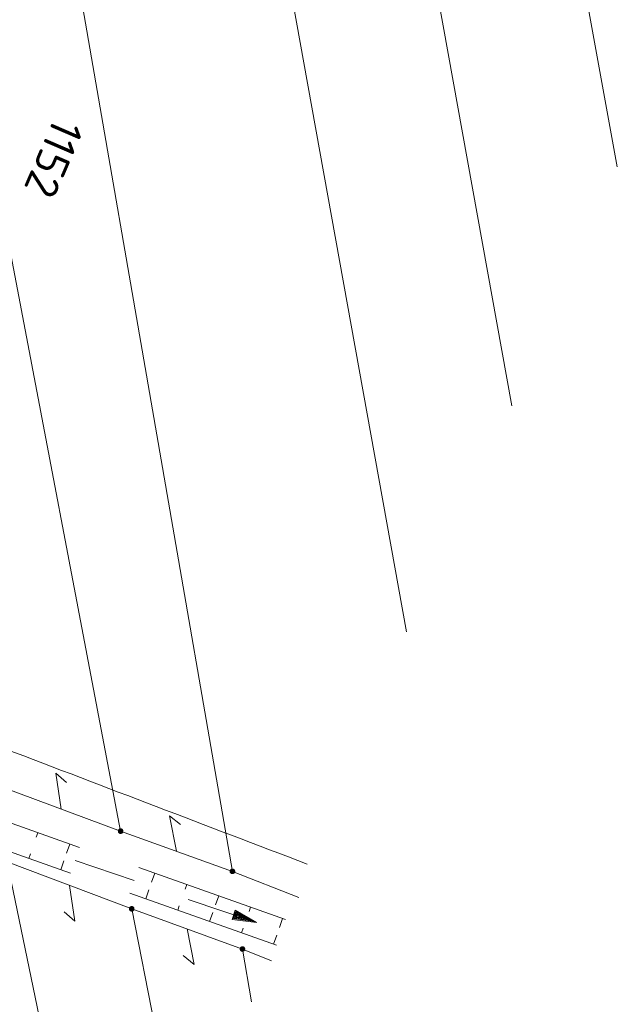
# Model space of a CAD drawing. Header units: metres. Extents: x 3425540 to 3446143, y 5432760 to 5444637.
# Tile 437 of 656: x 3436800 to 3436833, y 5443280 to 5443334. Entities that reach past the tile are written whole.
import ezdxf
from ezdxf.enums import TextEntityAlignment as Align

# ---------------------------------------------------------------- set-up
doc = ezdxf.new("R2010")
doc.units = ezdxf.units.M
for name, color, linetype, lineweight in [('B_Bestand', 9, 'Continuous', 18), ('B_Flurgrenzen', 9, 'Continuous', 18), ('Bestand Kabeltröge', 9, 'Continuous', 18)]:
    doc.layers.add(name, color=color, linetype=linetype, lineweight=lineweight)
doc.styles.get("Standard").update_dxf_attribs({"font": 'isocpeur.ttf'})

msp = doc.modelspace()

# ---------------------------------------------------------------- linework, layer by layer
at = {"layer": 'B_Bestand'}
msp.add_line((3436802.818, 5443287.984), (3436806.088, 5443286.874), dxfattribs=at)
for points in [[(3436809.066, 5443285.823), (3436812.855, 5443284.543), (3436811.502, 5443284.718), (3436811.673, 5443285.225), (3436812.855, 5443284.543)], [(3436811.566, 5443284.762), (3436812.632, 5443284.619), (3436811.698, 5443285.15), (3436811.566, 5443284.762)], [(3436811.626, 5443284.792), (3436812.453, 5443284.679), (3436811.727, 5443285.09), (3436811.626, 5443284.792)], [(3436811.686, 5443284.822), (3436812.259, 5443284.745), (3436811.757, 5443285.03), (3436811.686, 5443284.822)], [(3436811.746, 5443284.851), (3436812.08, 5443284.805), (3436811.786, 5443284.971), (3436811.746, 5443284.851)]]:
    msp.add_lwpolyline(points, dxfattribs=at)
msp.add_open_spline([(3436756.698, 5443308.623), (3436757.843, 5443308.535), (3436758.988, 5443308.447), (3436760.133, 5443308.359), (3436762.013, 5443308.215), (3436763.769, 5443307.342), (3436765.534, 5443306.676), (3436769.529, 5443305.169), (3436773.511, 5443303.634), (3436777.51, 5443302.14), (3436784.652, 5443299.473), (3436791.816, 5443296.865), (3436798.94, 5443294.149), (3436804.511, 5443292.025), (3436810.083, 5443289.901), (3436815.654, 5443287.776)], degree=3, knots=[0, 0, 0, 0, 0.054975, 0.054975, 0.054975, 0.145247, 0.145247, 0.145247, 0.349598, 0.349598, 0.349598, 0.714561, 0.714561, 0.714561, 1, 1, 1, 1], dxfattribs=at)
at = {"layer": 'B_Flurgrenzen'}
for p, q in [((3436823.005, 5443380.082), (3436832.797, 5443326.297)), ((3436826.969, 5443313.095), (3436815.22, 5443378.123)), ((3436807.481, 5443376.373), (3436821.142, 5443300.605)), ((3436800.523, 5443350.784), (3436811.518, 5443287.374)), ((3436798.448, 5443325.708), (3436805.337, 5443289.599)), ((3436798.744, 5443292.04), (3436805.337, 5443289.599)), ((3436805.337, 5443289.599), (3436811.518, 5443287.374)), ((3436799.066, 5443287.893), (3436804.432, 5443261.957)), ((3436799.066, 5443287.893), (3436805.951, 5443285.305)), ((3436811.518, 5443287.374), (3436815.194, 5443285.93)), ((3436808.732, 5443271.219), (3436805.951, 5443285.305)), ((3436805.951, 5443285.305), (3436812.071, 5443283.083)), ((3436812.071, 5443283.083), (3436812.58, 5443280.171)), ((3436812.071, 5443283.083), (3436813.674, 5443282.427))]:
    msp.add_line(p, q, dxfattribs=at)
for points in [[(3436802.042, 5443290.819), (3436801.754, 5443292.797), (3436802.338, 5443292.278)], [(3436808.427, 5443288.487), (3436808.035, 5443290.447), (3436808.646, 5443289.959)], [(3436805.462, 5443289.599), (3436805.461, 5443289.615), (3436805.458, 5443289.63), (3436805.453, 5443289.645), (3436805.446, 5443289.659), (3436805.438, 5443289.673), (3436805.429, 5443289.685), (3436805.417, 5443289.695), (3436805.404, 5443289.704), (3436805.39, 5443289.712), (3436805.375, 5443289.718), (3436805.361, 5443289.722), (3436805.345, 5443289.724), (3436805.329, 5443289.724), (3436805.313, 5443289.722), (3436805.299, 5443289.718), (3436805.284, 5443289.712), (3436805.27, 5443289.704), (3436805.257, 5443289.695), (3436805.245, 5443289.685), (3436805.236, 5443289.673), (3436805.228, 5443289.659), (3436805.221, 5443289.645), (3436805.216, 5443289.63), (3436805.213, 5443289.615), (3436805.212, 5443289.599), (3436805.213, 5443289.583), (3436805.216, 5443289.568), (3436805.221, 5443289.553), (3436805.228, 5443289.539), (3436805.236, 5443289.525), (3436805.245, 5443289.513), (3436805.257, 5443289.503), (3436805.27, 5443289.494), (3436805.284, 5443289.486), (3436805.299, 5443289.48), (3436805.313, 5443289.476), (3436805.329, 5443289.474), (3436805.345, 5443289.474), (3436805.361, 5443289.476), (3436805.375, 5443289.48), (3436805.39, 5443289.486), (3436805.404, 5443289.494), (3436805.417, 5443289.503), (3436805.429, 5443289.513), (3436805.438, 5443289.525), (3436805.446, 5443289.539), (3436805.453, 5443289.553), (3436805.458, 5443289.568), (3436805.461, 5443289.583), (3436805.462, 5443289.599)], [(3436805.437, 5443289.599), (3436805.436, 5443289.613), (3436805.433, 5443289.627), (3436805.429, 5443289.639), (3436805.423, 5443289.652), (3436805.414, 5443289.664), (3436805.404, 5443289.674), (3436805.393, 5443289.683), (3436805.381, 5443289.69), (3436805.368, 5443289.694), (3436805.355, 5443289.697), (3436805.341, 5443289.699), (3436805.326, 5443289.698), (3436805.312, 5443289.696), (3436805.3, 5443289.693), (3436805.287, 5443289.686), (3436805.275, 5443289.678), (3436805.265, 5443289.669), (3436805.255, 5443289.658), (3436805.248, 5443289.646), (3436805.243, 5443289.633), (3436805.239, 5443289.62), (3436805.237, 5443289.606), (3436805.237, 5443289.592), (3436805.239, 5443289.578), (3436805.243, 5443289.565), (3436805.248, 5443289.552), (3436805.255, 5443289.54), (3436805.265, 5443289.529), (3436805.275, 5443289.52), (3436805.287, 5443289.512), (3436805.3, 5443289.505), (3436805.312, 5443289.502), (3436805.326, 5443289.5), (3436805.341, 5443289.499), (3436805.355, 5443289.501), (3436805.368, 5443289.504), (3436805.381, 5443289.508), (3436805.393, 5443289.515), (3436805.404, 5443289.524), (3436805.414, 5443289.534), (3436805.423, 5443289.546), (3436805.429, 5443289.559), (3436805.433, 5443289.571), (3436805.436, 5443289.585), (3436805.437, 5443289.599)], [(3436805.413, 5443289.599), (3436805.412, 5443289.611), (3436805.409, 5443289.623), (3436805.404, 5443289.634), (3436805.398, 5443289.644), (3436805.389, 5443289.654), (3436805.38, 5443289.661), (3436805.369, 5443289.668), (3436805.358, 5443289.672), (3436805.346, 5443289.674), (3436805.334, 5443289.675), (3436805.322, 5443289.673), (3436805.31, 5443289.67), (3436805.3, 5443289.665), (3436805.289, 5443289.658), (3436805.28, 5443289.649), (3436805.273, 5443289.639), (3436805.267, 5443289.629), (3436805.263, 5443289.617), (3436805.261, 5443289.605), (3436805.261, 5443289.593), (3436805.263, 5443289.581), (3436805.267, 5443289.569), (3436805.273, 5443289.559), (3436805.28, 5443289.549), (3436805.289, 5443289.54), (3436805.299, 5443289.533), (3436805.31, 5443289.528), (3436805.322, 5443289.525), (3436805.334, 5443289.523), (3436805.346, 5443289.524), (3436805.358, 5443289.526), (3436805.369, 5443289.53), (3436805.38, 5443289.537), (3436805.389, 5443289.544), (3436805.398, 5443289.554), (3436805.404, 5443289.564), (3436805.409, 5443289.575), (3436805.412, 5443289.587), (3436805.413, 5443289.599)], [(3436805.388, 5443289.599), (3436805.387, 5443289.609), (3436805.384, 5443289.619), (3436805.379, 5443289.628), (3436805.373, 5443289.635), (3436805.366, 5443289.641), (3436805.357, 5443289.646), (3436805.347, 5443289.649), (3436805.337, 5443289.65), (3436805.327, 5443289.649), (3436805.317, 5443289.646), (3436805.308, 5443289.641), (3436805.301, 5443289.635), (3436805.295, 5443289.628), (3436805.29, 5443289.619), (3436805.287, 5443289.609), (3436805.286, 5443289.599), (3436805.287, 5443289.589), (3436805.29, 5443289.579), (3436805.295, 5443289.57), (3436805.301, 5443289.563), (3436805.308, 5443289.557), (3436805.317, 5443289.552), (3436805.327, 5443289.549), (3436805.337, 5443289.548), (3436805.347, 5443289.549), (3436805.357, 5443289.552), (3436805.366, 5443289.557), (3436805.373, 5443289.563), (3436805.379, 5443289.57), (3436805.384, 5443289.579), (3436805.387, 5443289.589), (3436805.388, 5443289.599)], [(3436805.364, 5443289.599), (3436805.363, 5443289.606), (3436805.36, 5443289.613), (3436805.355, 5443289.619), (3436805.349, 5443289.623), (3436805.342, 5443289.625), (3436805.335, 5443289.626), (3436805.328, 5443289.624), (3436805.321, 5443289.621), (3436805.316, 5443289.616), (3436805.312, 5443289.61), (3436805.31, 5443289.603), (3436805.31, 5443289.595), (3436805.312, 5443289.588), (3436805.316, 5443289.582), (3436805.321, 5443289.577), (3436805.328, 5443289.574), (3436805.335, 5443289.572), (3436805.342, 5443289.573), (3436805.349, 5443289.575), (3436805.355, 5443289.579), (3436805.36, 5443289.585), (3436805.363, 5443289.592), (3436805.364, 5443289.599)], [(3436811.643, 5443287.374), (3436811.642, 5443287.39), (3436811.639, 5443287.405), (3436811.634, 5443287.42), (3436811.627, 5443287.434), (3436811.619, 5443287.448), (3436811.61, 5443287.46), (3436811.598, 5443287.47), (3436811.585, 5443287.479), (3436811.571, 5443287.487), (3436811.556, 5443287.493), (3436811.542, 5443287.497), (3436811.526, 5443287.499), (3436811.51, 5443287.499), (3436811.494, 5443287.497), (3436811.48, 5443287.493), (3436811.465, 5443287.487), (3436811.451, 5443287.479), (3436811.438, 5443287.47), (3436811.426, 5443287.46), (3436811.417, 5443287.448), (3436811.409, 5443287.434), (3436811.402, 5443287.42), (3436811.397, 5443287.405), (3436811.394, 5443287.39), (3436811.393, 5443287.374), (3436811.394, 5443287.358), (3436811.397, 5443287.343), (3436811.402, 5443287.328), (3436811.409, 5443287.314), (3436811.417, 5443287.3), (3436811.426, 5443287.288), (3436811.438, 5443287.278), (3436811.451, 5443287.269), (3436811.465, 5443287.261), (3436811.48, 5443287.255), (3436811.494, 5443287.251), (3436811.51, 5443287.249), (3436811.526, 5443287.249), (3436811.542, 5443287.251), (3436811.556, 5443287.255), (3436811.571, 5443287.261), (3436811.585, 5443287.269), (3436811.598, 5443287.278), (3436811.61, 5443287.288), (3436811.619, 5443287.3), (3436811.627, 5443287.314), (3436811.634, 5443287.328), (3436811.639, 5443287.343), (3436811.642, 5443287.358), (3436811.643, 5443287.374)], [(3436811.618, 5443287.374), (3436811.617, 5443287.388), (3436811.614, 5443287.402), (3436811.61, 5443287.414), (3436811.604, 5443287.427), (3436811.595, 5443287.439), (3436811.585, 5443287.449), (3436811.574, 5443287.458), (3436811.562, 5443287.465), (3436811.549, 5443287.469), (3436811.536, 5443287.472), (3436811.522, 5443287.474), (3436811.507, 5443287.473), (3436811.493, 5443287.471), (3436811.481, 5443287.468), (3436811.468, 5443287.461), (3436811.456, 5443287.453), (3436811.446, 5443287.444), (3436811.436, 5443287.433), (3436811.429, 5443287.421), (3436811.424, 5443287.408), (3436811.42, 5443287.395), (3436811.418, 5443287.381), (3436811.418, 5443287.367), (3436811.42, 5443287.353), (3436811.424, 5443287.34), (3436811.429, 5443287.327), (3436811.436, 5443287.315), (3436811.446, 5443287.304), (3436811.456, 5443287.295), (3436811.468, 5443287.287), (3436811.481, 5443287.28), (3436811.493, 5443287.277), (3436811.507, 5443287.275), (3436811.522, 5443287.274), (3436811.536, 5443287.276), (3436811.549, 5443287.279), (3436811.562, 5443287.283), (3436811.574, 5443287.29), (3436811.585, 5443287.299), (3436811.595, 5443287.309), (3436811.604, 5443287.321), (3436811.61, 5443287.334), (3436811.614, 5443287.346), (3436811.617, 5443287.36), (3436811.618, 5443287.374)], [(3436811.594, 5443287.374), (3436811.593, 5443287.386), (3436811.59, 5443287.398), (3436811.585, 5443287.409), (3436811.579, 5443287.419), (3436811.57, 5443287.429), (3436811.561, 5443287.436), (3436811.55, 5443287.443), (3436811.539, 5443287.447), (3436811.527, 5443287.449), (3436811.515, 5443287.45), (3436811.503, 5443287.448), (3436811.491, 5443287.445), (3436811.481, 5443287.44), (3436811.47, 5443287.433), (3436811.461, 5443287.424), (3436811.454, 5443287.414), (3436811.448, 5443287.404), (3436811.444, 5443287.392), (3436811.442, 5443287.38), (3436811.442, 5443287.368), (3436811.444, 5443287.356), (3436811.448, 5443287.344), (3436811.454, 5443287.334), (3436811.461, 5443287.324), (3436811.47, 5443287.315), (3436811.48, 5443287.308), (3436811.491, 5443287.303), (3436811.503, 5443287.3), (3436811.515, 5443287.298), (3436811.527, 5443287.299), (3436811.539, 5443287.301), (3436811.55, 5443287.305), (3436811.561, 5443287.312), (3436811.57, 5443287.319), (3436811.579, 5443287.329), (3436811.585, 5443287.339), (3436811.59, 5443287.35), (3436811.593, 5443287.362), (3436811.594, 5443287.374)], [(3436811.569, 5443287.374), (3436811.568, 5443287.384), (3436811.565, 5443287.394), (3436811.56, 5443287.403), (3436811.554, 5443287.41), (3436811.547, 5443287.416), (3436811.538, 5443287.421), (3436811.528, 5443287.424), (3436811.518, 5443287.425), (3436811.508, 5443287.424), (3436811.498, 5443287.421), (3436811.489, 5443287.416), (3436811.482, 5443287.41), (3436811.476, 5443287.403), (3436811.471, 5443287.394), (3436811.468, 5443287.384), (3436811.467, 5443287.374), (3436811.468, 5443287.364), (3436811.471, 5443287.354), (3436811.476, 5443287.345), (3436811.482, 5443287.338), (3436811.489, 5443287.332), (3436811.498, 5443287.327), (3436811.508, 5443287.324), (3436811.518, 5443287.323), (3436811.528, 5443287.324), (3436811.538, 5443287.327), (3436811.547, 5443287.332), (3436811.554, 5443287.338), (3436811.56, 5443287.345), (3436811.565, 5443287.354), (3436811.568, 5443287.364), (3436811.569, 5443287.374)], [(3436811.545, 5443287.374), (3436811.544, 5443287.381), (3436811.541, 5443287.388), (3436811.536, 5443287.394), (3436811.53, 5443287.398), (3436811.523, 5443287.4), (3436811.516, 5443287.401), (3436811.509, 5443287.399), (3436811.502, 5443287.396), (3436811.497, 5443287.391), (3436811.493, 5443287.385), (3436811.491, 5443287.378), (3436811.491, 5443287.37), (3436811.493, 5443287.363), (3436811.497, 5443287.357), (3436811.502, 5443287.352), (3436811.509, 5443287.349), (3436811.516, 5443287.347), (3436811.523, 5443287.348), (3436811.53, 5443287.35), (3436811.536, 5443287.354), (3436811.541, 5443287.36), (3436811.544, 5443287.367), (3436811.545, 5443287.374)], [(3436802.508, 5443286.599), (3436802.796, 5443284.621), (3436802.212, 5443285.14)], [(3436806.076, 5443285.305), (3436806.075, 5443285.321), (3436806.072, 5443285.336), (3436806.067, 5443285.351), (3436806.06, 5443285.365), (3436806.052, 5443285.379), (3436806.043, 5443285.391), (3436806.031, 5443285.401), (3436806.018, 5443285.41), (3436806.004, 5443285.418), (3436805.989, 5443285.424), (3436805.975, 5443285.428), (3436805.959, 5443285.43), (3436805.943, 5443285.43), (3436805.927, 5443285.428), (3436805.913, 5443285.424), (3436805.898, 5443285.418), (3436805.884, 5443285.41), (3436805.871, 5443285.401), (3436805.859, 5443285.391), (3436805.85, 5443285.379), (3436805.842, 5443285.365), (3436805.835, 5443285.351), (3436805.83, 5443285.336), (3436805.827, 5443285.321), (3436805.826, 5443285.305), (3436805.827, 5443285.289), (3436805.83, 5443285.274), (3436805.835, 5443285.259), (3436805.842, 5443285.245), (3436805.85, 5443285.231), (3436805.859, 5443285.219), (3436805.871, 5443285.209), (3436805.884, 5443285.2), (3436805.898, 5443285.192), (3436805.913, 5443285.186), (3436805.927, 5443285.182), (3436805.943, 5443285.18), (3436805.959, 5443285.18), (3436805.975, 5443285.182), (3436805.989, 5443285.186), (3436806.004, 5443285.192), (3436806.018, 5443285.2), (3436806.031, 5443285.209), (3436806.043, 5443285.219), (3436806.052, 5443285.231), (3436806.06, 5443285.245), (3436806.067, 5443285.259), (3436806.072, 5443285.274), (3436806.075, 5443285.289), (3436806.076, 5443285.305)], [(3436806.051, 5443285.305), (3436806.05, 5443285.319), (3436806.047, 5443285.333), (3436806.043, 5443285.345), (3436806.037, 5443285.358), (3436806.028, 5443285.37), (3436806.018, 5443285.38), (3436806.007, 5443285.389), (3436805.995, 5443285.396), (3436805.982, 5443285.4), (3436805.969, 5443285.403), (3436805.955, 5443285.405), (3436805.94, 5443285.404), (3436805.926, 5443285.402), (3436805.914, 5443285.399), (3436805.901, 5443285.392), (3436805.889, 5443285.384), (3436805.879, 5443285.375), (3436805.869, 5443285.364), (3436805.862, 5443285.352), (3436805.857, 5443285.339), (3436805.853, 5443285.326), (3436805.851, 5443285.312), (3436805.851, 5443285.298), (3436805.853, 5443285.284), (3436805.857, 5443285.271), (3436805.862, 5443285.258), (3436805.869, 5443285.246), (3436805.879, 5443285.235), (3436805.889, 5443285.226), (3436805.901, 5443285.218), (3436805.914, 5443285.211), (3436805.926, 5443285.208), (3436805.94, 5443285.206), (3436805.955, 5443285.205), (3436805.969, 5443285.207), (3436805.982, 5443285.21), (3436805.995, 5443285.214), (3436806.007, 5443285.221), (3436806.018, 5443285.23), (3436806.028, 5443285.24), (3436806.037, 5443285.252), (3436806.043, 5443285.265), (3436806.047, 5443285.277), (3436806.05, 5443285.291), (3436806.051, 5443285.305)], [(3436806.027, 5443285.305), (3436806.026, 5443285.317), (3436806.023, 5443285.329), (3436806.018, 5443285.34), (3436806.012, 5443285.35), (3436806.003, 5443285.36), (3436805.994, 5443285.367), (3436805.983, 5443285.374), (3436805.972, 5443285.378), (3436805.96, 5443285.38), (3436805.948, 5443285.381), (3436805.936, 5443285.379), (3436805.924, 5443285.376), (3436805.914, 5443285.371), (3436805.903, 5443285.364), (3436805.894, 5443285.355), (3436805.887, 5443285.345), (3436805.881, 5443285.335), (3436805.877, 5443285.323), (3436805.875, 5443285.311), (3436805.875, 5443285.299), (3436805.877, 5443285.287), (3436805.881, 5443285.275), (3436805.887, 5443285.265), (3436805.894, 5443285.255), (3436805.903, 5443285.246), (3436805.913, 5443285.239), (3436805.924, 5443285.234), (3436805.936, 5443285.231), (3436805.948, 5443285.229), (3436805.96, 5443285.23), (3436805.972, 5443285.232), (3436805.983, 5443285.236), (3436805.994, 5443285.243), (3436806.003, 5443285.25), (3436806.012, 5443285.26), (3436806.018, 5443285.27), (3436806.023, 5443285.281), (3436806.026, 5443285.293), (3436806.027, 5443285.305)], [(3436806.002, 5443285.305), (3436806.001, 5443285.315), (3436805.998, 5443285.325), (3436805.993, 5443285.334), (3436805.987, 5443285.341), (3436805.98, 5443285.347), (3436805.971, 5443285.352), (3436805.961, 5443285.355), (3436805.951, 5443285.356), (3436805.941, 5443285.355), (3436805.931, 5443285.352), (3436805.922, 5443285.347), (3436805.915, 5443285.341), (3436805.909, 5443285.334), (3436805.904, 5443285.325), (3436805.901, 5443285.315), (3436805.9, 5443285.305), (3436805.901, 5443285.295), (3436805.904, 5443285.285), (3436805.909, 5443285.276), (3436805.915, 5443285.269), (3436805.922, 5443285.263), (3436805.931, 5443285.258), (3436805.941, 5443285.255), (3436805.951, 5443285.254), (3436805.961, 5443285.255), (3436805.971, 5443285.258), (3436805.98, 5443285.263), (3436805.987, 5443285.269), (3436805.993, 5443285.276), (3436805.998, 5443285.285), (3436806.001, 5443285.295), (3436806.002, 5443285.305)], [(3436805.978, 5443285.305), (3436805.977, 5443285.312), (3436805.974, 5443285.319), (3436805.969, 5443285.325), (3436805.963, 5443285.329), (3436805.956, 5443285.331), (3436805.949, 5443285.332), (3436805.942, 5443285.33), (3436805.935, 5443285.327), (3436805.93, 5443285.322), (3436805.926, 5443285.316), (3436805.924, 5443285.309), (3436805.924, 5443285.301), (3436805.926, 5443285.294), (3436805.93, 5443285.288), (3436805.935, 5443285.283), (3436805.942, 5443285.28), (3436805.949, 5443285.278), (3436805.956, 5443285.279), (3436805.963, 5443285.281), (3436805.969, 5443285.285), (3436805.974, 5443285.291), (3436805.977, 5443285.298), (3436805.978, 5443285.305)], [(3436809.011, 5443284.194), (3436809.403, 5443282.234), (3436808.792, 5443282.722)], [(3436812.196, 5443283.083), (3436812.195, 5443283.099), (3436812.192, 5443283.114), (3436812.187, 5443283.129), (3436812.18, 5443283.143), (3436812.172, 5443283.157), (3436812.163, 5443283.169), (3436812.151, 5443283.179), (3436812.138, 5443283.188), (3436812.124, 5443283.196), (3436812.109, 5443283.202), (3436812.095, 5443283.206), (3436812.079, 5443283.208), (3436812.063, 5443283.208), (3436812.047, 5443283.206), (3436812.033, 5443283.202), (3436812.018, 5443283.196), (3436812.004, 5443283.188), (3436811.991, 5443283.179), (3436811.979, 5443283.169), (3436811.97, 5443283.157), (3436811.962, 5443283.143), (3436811.955, 5443283.129), (3436811.95, 5443283.114), (3436811.947, 5443283.099), (3436811.946, 5443283.083), (3436811.947, 5443283.067), (3436811.95, 5443283.052), (3436811.955, 5443283.037), (3436811.962, 5443283.023), (3436811.97, 5443283.009), (3436811.979, 5443282.997), (3436811.991, 5443282.987), (3436812.004, 5443282.978), (3436812.018, 5443282.97), (3436812.033, 5443282.964), (3436812.047, 5443282.96), (3436812.063, 5443282.958), (3436812.079, 5443282.958), (3436812.095, 5443282.96), (3436812.109, 5443282.964), (3436812.124, 5443282.97), (3436812.138, 5443282.978), (3436812.151, 5443282.987), (3436812.163, 5443282.997), (3436812.172, 5443283.009), (3436812.18, 5443283.023), (3436812.187, 5443283.037), (3436812.192, 5443283.052), (3436812.195, 5443283.067), (3436812.196, 5443283.083)], [(3436812.171, 5443283.083), (3436812.17, 5443283.097), (3436812.167, 5443283.111), (3436812.163, 5443283.123), (3436812.157, 5443283.136), (3436812.148, 5443283.148), (3436812.138, 5443283.158), (3436812.127, 5443283.167), (3436812.115, 5443283.174), (3436812.102, 5443283.178), (3436812.089, 5443283.181), (3436812.075, 5443283.183), (3436812.06, 5443283.182), (3436812.046, 5443283.18), (3436812.034, 5443283.177), (3436812.021, 5443283.17), (3436812.009, 5443283.162), (3436811.999, 5443283.153), (3436811.989, 5443283.142), (3436811.982, 5443283.13), (3436811.977, 5443283.117), (3436811.973, 5443283.104), (3436811.971, 5443283.09), (3436811.971, 5443283.076), (3436811.973, 5443283.062), (3436811.977, 5443283.049), (3436811.982, 5443283.036), (3436811.989, 5443283.024), (3436811.999, 5443283.013), (3436812.009, 5443283.004), (3436812.021, 5443282.996), (3436812.034, 5443282.989), (3436812.046, 5443282.986), (3436812.06, 5443282.984), (3436812.075, 5443282.983), (3436812.089, 5443282.985), (3436812.102, 5443282.988), (3436812.115, 5443282.992), (3436812.127, 5443282.999), (3436812.138, 5443283.008), (3436812.148, 5443283.018), (3436812.157, 5443283.03), (3436812.163, 5443283.043), (3436812.167, 5443283.055), (3436812.17, 5443283.069), (3436812.171, 5443283.083)], [(3436812.147, 5443283.083), (3436812.146, 5443283.095), (3436812.143, 5443283.107), (3436812.138, 5443283.118), (3436812.132, 5443283.128), (3436812.123, 5443283.138), (3436812.114, 5443283.145), (3436812.103, 5443283.152), (3436812.092, 5443283.156), (3436812.08, 5443283.158), (3436812.068, 5443283.159), (3436812.056, 5443283.157), (3436812.044, 5443283.154), (3436812.034, 5443283.149), (3436812.023, 5443283.142), (3436812.014, 5443283.133), (3436812.007, 5443283.123), (3436812.001, 5443283.113), (3436811.997, 5443283.101), (3436811.995, 5443283.089), (3436811.995, 5443283.077), (3436811.997, 5443283.065), (3436812.001, 5443283.053), (3436812.007, 5443283.043), (3436812.014, 5443283.033), (3436812.023, 5443283.024), (3436812.033, 5443283.017), (3436812.044, 5443283.012), (3436812.056, 5443283.009), (3436812.068, 5443283.007), (3436812.08, 5443283.008), (3436812.092, 5443283.01), (3436812.103, 5443283.014), (3436812.114, 5443283.021), (3436812.123, 5443283.028), (3436812.132, 5443283.038), (3436812.138, 5443283.048), (3436812.143, 5443283.059), (3436812.146, 5443283.071), (3436812.147, 5443283.083)], [(3436812.122, 5443283.083), (3436812.121, 5443283.093), (3436812.118, 5443283.103), (3436812.113, 5443283.112), (3436812.107, 5443283.119), (3436812.1, 5443283.125), (3436812.091, 5443283.13), (3436812.081, 5443283.133), (3436812.071, 5443283.134), (3436812.061, 5443283.133), (3436812.051, 5443283.13), (3436812.042, 5443283.125), (3436812.035, 5443283.119), (3436812.029, 5443283.112), (3436812.024, 5443283.103), (3436812.021, 5443283.093), (3436812.02, 5443283.083), (3436812.021, 5443283.073), (3436812.024, 5443283.063), (3436812.029, 5443283.054), (3436812.035, 5443283.047), (3436812.042, 5443283.041), (3436812.051, 5443283.036), (3436812.061, 5443283.033), (3436812.071, 5443283.032), (3436812.081, 5443283.033), (3436812.091, 5443283.036), (3436812.1, 5443283.041), (3436812.107, 5443283.047), (3436812.113, 5443283.054), (3436812.118, 5443283.063), (3436812.121, 5443283.073), (3436812.122, 5443283.083)], [(3436812.098, 5443283.083), (3436812.097, 5443283.09), (3436812.094, 5443283.097), (3436812.089, 5443283.103), (3436812.083, 5443283.107), (3436812.076, 5443283.109), (3436812.069, 5443283.11), (3436812.062, 5443283.108), (3436812.055, 5443283.105), (3436812.05, 5443283.1), (3436812.046, 5443283.094), (3436812.044, 5443283.087), (3436812.044, 5443283.079), (3436812.046, 5443283.072), (3436812.05, 5443283.066), (3436812.055, 5443283.061), (3436812.062, 5443283.058), (3436812.069, 5443283.056), (3436812.076, 5443283.057), (3436812.083, 5443283.059), (3436812.089, 5443283.063), (3436812.094, 5443283.069), (3436812.097, 5443283.076), (3436812.098, 5443283.083)]]:
    msp.add_lwpolyline(points, dxfattribs=at)
at = {"layer": 'Bestand Kabeltröge'}
for p, q in [((3436791.042, 5443292.955), (3436803.069, 5443288.691)), ((3436790.54, 5443291.541), (3436802.567, 5443287.277)), ((3436800.761, 5443289.509), (3436800.673, 5443289.261)), ((3436802.529, 5443288.882), (3436802.353, 5443288.388)), ((3436800.348, 5443288.343), (3436800.26, 5443288.095)), ((3436802.203, 5443287.963), (3436802.027, 5443287.469)), ((3436806.337, 5443287.581), (3436814.453, 5443284.719)), ((3436807.222, 5443287.27), (3436807.047, 5443286.774)), ((3436808.99, 5443286.646), (3436808.902, 5443286.398)), ((3436805.839, 5443286.167), (3436813.955, 5443283.305)), ((3436806.897, 5443286.35), (3436806.723, 5443285.855)), ((3436810.758, 5443286.022), (3436810.584, 5443285.527)), ((3436808.578, 5443285.479), (3436808.491, 5443285.231)), ((3436812.526, 5443285.399), (3436812.439, 5443285.151)), ((3436810.434, 5443285.103), (3436810.259, 5443284.608)), ((3436814.295, 5443284.775), (3436814.12, 5443284.28)), ((3436812.115, 5443284.232), (3436812.028, 5443283.984)), ((3436813.97, 5443283.856), (3436813.796, 5443283.361))]:
    msp.add_line(p, q, dxfattribs=at)

# ---------------------------------------------------------------- texts
at = {"layer": 'B_Flurgrenzen'}
msp.add_text('1152', height=1.8, rotation=246.6, dxfattribs=at).set_placement((3436801.647, 5443326.764), align=Align.MIDDLE)

doc.saveas('drawing.dxf')
